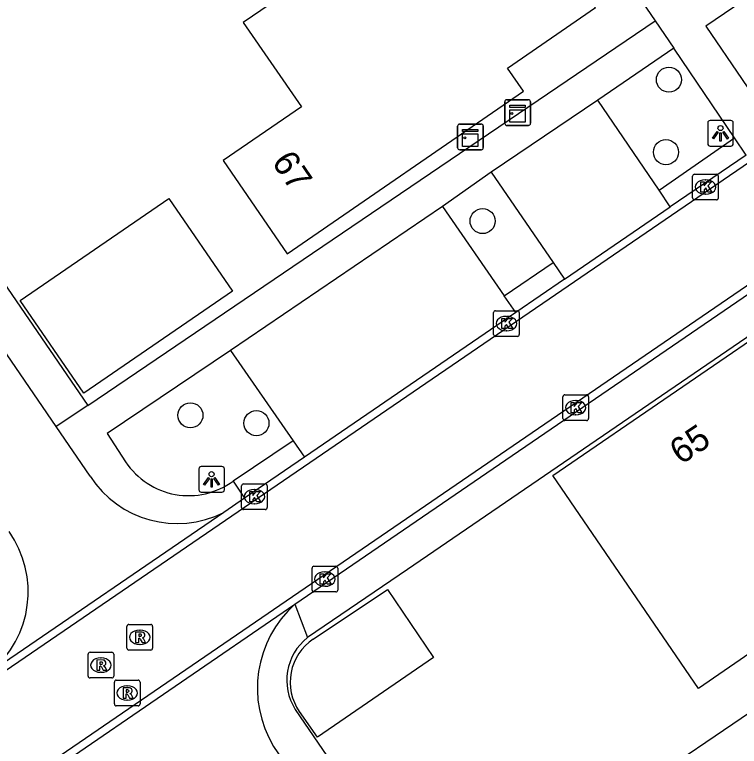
# Model space of a CAD drawing. Extents: x 155275 to 156263, y 382654 to 383635.
# Drawn here: x 155682.95 to 155711.19, y 383329.52 to 383358.02 of the extents above; entities that cross this region are included whole.
import ezdxf

# ---------------------------------------------------------------- set-up
doc = ezdxf.new("R2010")
doc.units = 0
for name, color, linetype in [('IMGEO_Boom', 7, 'Continuous'), ('IMGEO_Kast', 7, 'Continuous'), ('IMGEO_Kolk', 7, 'Continuous'), ('IMGEO_Lichtpunt', 7, 'Continuous'), ('IMGEO_Pand', 7, 'Continuous'), ('IMGEO_Pand_nummerreeks', 7, 'Continuous'), ('IMGEO_Parkeervlak_open', 7, 'Continuous'), ('IMGEO_Rijbaan_lokaal_gesloten', 7, 'Continuous'), ('IMGEO_Rijbaan_lokaal_open', 7, 'Continuous'), ('IMGEO_Rioolput', 7, 'Continuous'), ('IMGEO_Voetpad_open', 7, 'Continuous')]:
    doc.layers.add(name, color=color, linetype=linetype)

msp = doc.modelspace()

# ---------------------------------------------------------------- linework, layer by layer
at = {"layer": 'IMGEO_Boom'}
for centre in [(155708.447, 383355.49), (155708.333, 383352.667), (155701.186, 383349.982), (155689.797, 383342.417), (155692.37, 383342.11)]:
    msp.add_circle(centre, 0.489, dxfattribs=at)
at = {"layer": 'IMGEO_Kast'}
for p, q in [((155702.051, 383353.782), (155702.051, 383354.623)), ((155702.051, 383354.623), (155702.051, 383353.782)), ((155702.126, 383354.707), (155702.967, 383354.707)), ((155702.967, 383354.707), (155702.126, 383354.707)), ((155703.051, 383354.632), (155703.051, 383353.791)), ((155703.051, 383353.791), (155703.051, 383354.632)), ((155700.211, 383352.836), (155700.211, 383353.677)), ((155700.211, 383353.677), (155700.211, 383352.836)), ((155700.286, 383353.761), (155701.127, 383353.761)), ((155701.127, 383353.761), (155700.286, 383353.761)), ((155701.211, 383353.686), (155701.211, 383352.845)), ((155701.211, 383352.845), (155701.211, 383353.686)), ((155702.976, 383353.707), (155702.135, 383353.707)), ((155702.135, 383353.707), (155702.976, 383353.707)), ((155701.136, 383352.761), (155700.295, 383352.761)), ((155700.295, 383352.761), (155701.136, 383352.761))]:
    msp.add_line(p, q, dxfattribs=at)
for points in [[(155702.246, 383354.497), (155702.846, 383354.497), (155702.846, 383354.412), (155702.246, 383354.412), (155702.246, 383354.497)], [(155702.246, 383354.322), (155702.846, 383354.322), (155702.846, 383353.833), (155702.246, 383353.833), (155702.246, 383354.322)], [(155700.406, 383353.551), (155701.006, 383353.551), (155701.006, 383353.466), (155700.406, 383353.466), (155700.406, 383353.551)], [(155700.406, 383353.376), (155701.006, 383353.376), (155701.006, 383352.887), (155700.406, 383352.887), (155700.406, 383353.376)]]:
    msp.add_lwpolyline(points, dxfattribs=at)
for centre in [(155702.33, 383354.171), (155700.49, 383353.225)]:
    msp.add_circle(centre, 0.0377, dxfattribs=at)
for centre, start, end in [((155702.129, 383354.629), 92.4484, 184.2845), ((155702.129, 383354.629), 92.4484, 184.2845), ((155702.973, 383354.629), 2.4484, 94.2845), ((155702.973, 383354.629), 2.4484, 94.2845), ((155700.289, 383353.683), 92.4484, 184.2845), ((155700.289, 383353.683), 92.4484, 184.2845), ((155701.133, 383353.683), 2.4484, 94.2845), ((155701.133, 383353.683), 2.4484, 94.2845), ((155702.129, 383353.785), 182.4484, 274.2845), ((155702.129, 383353.785), 182.4484, 274.2845), ((155702.973, 383353.785), 272.4484, 4.2845), ((155702.973, 383353.785), 272.4484, 4.2845), ((155700.289, 383352.839), 182.4484, 274.2845), ((155700.289, 383352.839), 182.4484, 274.2845), ((155701.133, 383352.839), 272.4484, 4.2845), ((155701.133, 383352.839), 272.4484, 4.2845)]:
    msp.add_arc(centre, 0.0779, start, end, dxfattribs=at)
at = {"layer": 'IMGEO_Kolk'}
for p, q in [((155709.372, 383350.882), (155709.372, 383351.734)), ((155709.447, 383351.808), (155710.299, 383351.808)), ((155709.86, 383351.588), (155709.885, 383351.588)), ((155710.373, 383351.734), (155710.373, 383350.882)), ((155709.883, 383351.028), (155709.858, 383351.028)), ((155710.299, 383350.808), (155709.447, 383350.808)), ((155701.689, 383346.492), (155702.541, 383346.492)), ((155701.614, 383345.566), (155701.614, 383346.418)), ((155702.102, 383346.272), (155702.127, 383346.272)), ((155702.615, 383346.418), (155702.615, 383345.566)), ((155702.125, 383345.712), (155702.1, 383345.712)), ((155702.541, 383345.492), (155701.689, 383345.492)), ((155704.313, 383342.289), (155704.313, 383343.141)), ((155704.388, 383343.215), (155705.24, 383343.215)), ((155705.314, 383343.141), (155705.314, 383342.289)), ((155704.801, 383342.995), (155704.826, 383342.995)), ((155705.24, 383342.215), (155704.388, 383342.215)), ((155704.824, 383342.435), (155704.799, 383342.435)), ((155691.79, 383338.821), (155691.79, 383339.673)), ((155691.865, 383339.747), (155692.717, 383339.747)), ((155692.791, 383339.673), (155692.791, 383338.821)), ((155692.278, 383339.527), (155692.303, 383339.527)), ((155692.301, 383338.967), (155692.276, 383338.967)), ((155692.717, 383338.747), (155691.865, 383338.747)), ((155694.613, 383336.538), (155695.465, 383336.538)), ((155694.538, 383335.612), (155694.538, 383336.464)), ((155695.026, 383336.318), (155695.051, 383336.318)), ((155695.539, 383336.464), (155695.539, 383335.612)), ((155695.049, 383335.758), (155695.024, 383335.758)), ((155695.465, 383335.538), (155694.613, 383335.538))]:
    msp.add_line(p, q, dxfattribs=at)
for points in [[(155709.372, 383350.882), (155709.372, 383351.734)], [(155709.447, 383351.808), (155710.299, 383351.808)], [(155710.373, 383351.734), (155710.373, 383350.882)], [(155709.693, 383351.508), (155709.816, 383351.508), (155709.816, 383351.357), (155709.946, 383351.508), (155710.11, 383351.508), (155709.964, 383351.357), (155710.117, 383351.108), (155709.965, 383351.108), (155709.88, 383351.272), (155709.816, 383351.205), (155709.816, 383351.108), (155709.693, 383351.108), (155709.693, 383351.508)], [(155710.299, 383350.808), (155709.447, 383350.808)], [(155701.689, 383346.492), (155702.541, 383346.492)], [(155701.614, 383345.566), (155701.614, 383346.418)], [(155701.935, 383346.192), (155702.058, 383346.192), (155702.058, 383346.041), (155702.188, 383346.192), (155702.352, 383346.192), (155702.206, 383346.041), (155702.359, 383345.792), (155702.207, 383345.792), (155702.122, 383345.956), (155702.058, 383345.889), (155702.058, 383345.792), (155701.935, 383345.792), (155701.935, 383346.192)], [(155702.615, 383346.418), (155702.615, 383345.566)], [(155702.541, 383345.492), (155701.689, 383345.492)], [(155704.313, 383342.289), (155704.313, 383343.141)], [(155704.388, 383343.215), (155705.24, 383343.215)], [(155705.314, 383343.141), (155705.314, 383342.289)], [(155704.634, 383342.915), (155704.757, 383342.915), (155704.757, 383342.764), (155704.887, 383342.915), (155705.051, 383342.915), (155704.905, 383342.764), (155705.058, 383342.515), (155704.906, 383342.515), (155704.821, 383342.679), (155704.757, 383342.612), (155704.757, 383342.515), (155704.634, 383342.515), (155704.634, 383342.915)], [(155705.24, 383342.215), (155704.388, 383342.215)], [(155691.79, 383338.821), (155691.79, 383339.673)], [(155691.865, 383339.747), (155692.717, 383339.747)], [(155692.791, 383339.673), (155692.791, 383338.821)], [(155692.111, 383339.447), (155692.234, 383339.447), (155692.234, 383339.296), (155692.364, 383339.447), (155692.528, 383339.447), (155692.382, 383339.296), (155692.535, 383339.047), (155692.383, 383339.047), (155692.298, 383339.211), (155692.234, 383339.144), (155692.234, 383339.047), (155692.111, 383339.047), (155692.111, 383339.447)], [(155692.717, 383338.747), (155691.865, 383338.747)], [(155694.613, 383336.538), (155695.465, 383336.538)], [(155694.538, 383335.612), (155694.538, 383336.464)], [(155694.859, 383336.238), (155694.982, 383336.238), (155694.982, 383336.087), (155695.112, 383336.238), (155695.276, 383336.238), (155695.13, 383336.087), (155695.283, 383335.838), (155695.131, 383335.838), (155695.046, 383336.002), (155694.982, 383335.935), (155694.982, 383335.838), (155694.859, 383335.838), (155694.859, 383336.238)], [(155695.539, 383336.464), (155695.539, 383335.612)], [(155695.465, 383335.538), (155694.613, 383335.538)]]:
    msp.add_lwpolyline(points, dxfattribs=at)
for centre, start, end in [((155709.449, 383351.732), 91.552, 178.448), ((155709.449, 383351.732), 91.552, 178.448), ((155710.297, 383351.732), 1.552, 88.448), ((155710.297, 383351.732), 1.552, 88.448), ((155709.449, 383350.884), 181.552, 268.448), ((155709.449, 383350.884), 181.552, 268.448), ((155710.297, 383350.884), 271.552, 358.448), ((155710.297, 383350.884), 271.552, 358.448), ((155701.691, 383346.416), 91.552, 178.448), ((155701.691, 383346.416), 91.552, 178.448), ((155702.539, 383346.416), 1.552, 88.448), ((155702.539, 383346.416), 1.552, 88.448), ((155701.691, 383345.568), 181.552, 268.448), ((155701.691, 383345.568), 181.552, 268.448), ((155702.539, 383345.568), 271.552, 358.448), ((155702.539, 383345.568), 271.552, 358.448), ((155704.39, 383343.139), 91.552, 178.448), ((155704.39, 383343.139), 91.552, 178.448), ((155705.238, 383343.139), 1.552, 88.448), ((155705.238, 383343.139), 1.552, 88.448), ((155704.39, 383342.291), 181.552, 268.448), ((155704.39, 383342.291), 181.552, 268.448), ((155705.238, 383342.291), 271.552, 358.448), ((155705.238, 383342.291), 271.552, 358.448), ((155691.867, 383339.671), 91.552, 178.448), ((155691.867, 383339.671), 91.552, 178.448), ((155692.715, 383339.671), 1.552, 88.448), ((155692.715, 383339.671), 1.552, 88.448), ((155691.867, 383338.823), 181.552, 268.448), ((155691.867, 383338.823), 181.552, 268.448), ((155692.715, 383338.823), 271.552, 358.448), ((155692.715, 383338.823), 271.552, 358.448), ((155694.615, 383336.462), 91.552, 178.448), ((155694.615, 383336.462), 91.552, 178.448), ((155695.463, 383336.462), 1.552, 88.448), ((155695.463, 383336.462), 1.552, 88.448), ((155694.615, 383335.614), 181.552, 268.448), ((155694.615, 383335.614), 181.552, 268.448), ((155695.463, 383335.614), 271.552, 358.448), ((155695.463, 383335.614), 271.552, 358.448)]:
    msp.add_arc(centre, 0.0765, start, end, dxfattribs=at)
for centre, major_axis, ratio, start_param, end_param in [((155709.859, 383351.308), (-0.387, 0.002), 0.722429, 4.712389, 7.853982), ((155709.884, 383351.308), (-0.39, 0.002), 0.717154, 1.570796, 4.712389), ((155702.101, 383345.992), (-0.387, 0.002), 0.722429, 4.712389, 7.853982), ((155702.126, 383345.992), (-0.39, 0.002), 0.717154, 1.570796, 4.712389), ((155704.8, 383342.715), (-0.387, 0.002), 0.722429, 4.712389, 7.853982), ((155704.825, 383342.715), (-0.39, 0.002), 0.717154, 1.570796, 4.712389), ((155692.277, 383339.247), (-0.387, 0.002), 0.722429, 4.712389, 7.853982), ((155692.302, 383339.247), (-0.39, 0.002), 0.717154, 1.570796, 4.712389), ((155695.025, 383336.038), (-0.387, 0.002), 0.722429, 4.712389, 7.853982), ((155695.05, 383336.038), (-0.39, 0.002), 0.717154, 1.570796, 4.712389)]:
    msp.add_ellipse(centre, major_axis=major_axis, ratio=ratio, start_param=start_param, end_param=end_param, dxfattribs=at)
at = {"layer": 'IMGEO_Lichtpunt'}
for p, q in [((155710.862, 383353.901), (155710.054, 383353.901)), ((155710.862, 383353.901), (155710.054, 383353.901)), ((155709.96, 383353.806), (155709.96, 383352.999)), ((155709.96, 383353.806), (155709.96, 383352.999)), ((155710.956, 383352.999), (155710.956, 383353.806)), ((155710.956, 383352.999), (155710.956, 383353.806)), ((155710.054, 383352.905), (155710.862, 383352.905)), ((155710.054, 383352.905), (155710.862, 383352.905)), ((155690.125, 383340.326), (155690.125, 383339.519)), ((155690.125, 383340.326), (155690.125, 383339.519)), ((155691.027, 383340.421), (155690.219, 383340.421)), ((155691.027, 383340.421), (155690.219, 383340.421)), ((155691.121, 383339.519), (155691.121, 383340.326)), ((155691.121, 383339.519), (155691.121, 383340.326)), ((155690.219, 383339.425), (155691.027, 383339.425)), ((155690.219, 383339.425), (155691.027, 383339.425))]:
    msp.add_line(p, q, dxfattribs=at)
for points in [[(155710.334, 383353.47), (155710.373, 383353.442), (155710.185, 383353.18), (155710.147, 383353.207), (155710.334, 383353.47)], [(155710.436, 383353.422), (155710.483, 383353.422), (155710.483, 383353.1), (155710.436, 383353.1), (155710.436, 383353.422)], [(155710.546, 383353.442), (155710.584, 383353.469), (155710.771, 383353.207), (155710.732, 383353.179), (155710.546, 383353.442)], [(155690.499, 383339.99), (155690.538, 383339.962), (155690.35, 383339.7), (155690.312, 383339.727), (155690.499, 383339.99)], [(155690.601, 383339.942), (155690.648, 383339.942), (155690.648, 383339.62), (155690.601, 383339.62), (155690.601, 383339.942)], [(155690.711, 383339.962), (155690.749, 383339.989), (155690.936, 383339.727), (155690.897, 383339.699), (155690.711, 383339.962)]]:
    msp.add_lwpolyline(points, dxfattribs=at)
for centre in [(155710.459, 383353.604), (155690.624, 383340.124)]:
    msp.add_circle(centre, 0.0994, dxfattribs=at)
for centre, start, end in [((155710.054, 383353.806), 90, 180), ((155710.054, 383353.806), 90, 180), ((155710.862, 383353.806), 0, 90), ((155710.862, 383353.806), 0, 90), ((155710.054, 383352.999), 180, 270), ((155710.054, 383352.999), 180, 270), ((155710.862, 383352.999), 270, 0), ((155710.862, 383352.999), 270, 360), ((155690.219, 383340.326), 90, 180), ((155690.219, 383340.326), 90, 180), ((155691.027, 383340.326), 0, 90), ((155691.027, 383340.326), 0, 90), ((155690.219, 383339.519), 180, 270), ((155690.219, 383339.519), 180, 270), ((155691.027, 383339.519), 270, 0), ((155691.027, 383339.519), 270, 360)]:
    msp.add_arc(centre, 0.0946, start, end, dxfattribs=at)
at = {"layer": 'IMGEO_Pand'}
for points in [[(155701.527, 383364.294), (155691.858, 383357.712), (155694.125, 383354.435), (155691.075, 383352.342), (155693.566, 383348.712), (155702.775, 383355.037), (155702.158, 383355.941), (155705.591, 383358.305), (155701.527, 383364.294)], [(155688.953, 383350.864), (155691.436, 383347.249), (155685.648, 383343.273), (155683.165, 383346.888), (155688.953, 383350.864)], [(155712.69, 383336.769), (155714.016, 383334.808), (155709.604, 383331.778), (155703.922, 383340.076), (155713.558, 383346.665), (155717.883, 383340.315), (155712.69, 383336.769)], [(155694.587, 383333.694), (155697.477, 383335.633), (155699.272, 383332.982), (155694.749, 383329.883)], [(155725.912, 383328.554), (155721.583, 383334.859), (155716.984, 383331.725), (155717.164, 383331.46), (155715.163, 383330.089), (155713.691, 383332.255), (155705.396, 383326.616), (155703.742, 383325.492), (155705.288, 383323.217), (155706.97, 383324.31), (155707.84, 383323.036), (155712.565, 383326.27), (155715.271, 383322.292), (155718.544, 383324.516), (155718.994, 383323.854), (155725.912, 383328.554)], [(155694.749, 383329.883), (155694.043, 383330.876)]]:
    msp.add_lwpolyline(points, dxfattribs=at)
msp.add_arc((155695.693, 383332.019), 2.008, 123.4462, 214.7013, dxfattribs=at)
at = {"layer": 'IMGEO_Parkeervlak_open'}
for points in [[(155708.061, 383351.183), (155705.676, 383354.691)], [(155701.519, 383351.894), (155703.937, 383348.365)], [(155699.624, 383350.551), (155702.029, 383347.077)], [(155691.357, 383344.944), (155693.799, 383341.42)]]:
    msp.add_lwpolyline(points, dxfattribs=at)
at = {"layer": 'IMGEO_Rijbaan_lokaal_gesloten'}
for points in [[(155779.897, 383398.895), (155721.169, 383358.828), (155661.404, 383317.986), (155661.244, 383318.235)], [(155782.106, 383395.69), (155715.377, 383350.126), (155663.845, 383314.887), (155664.009, 383314.637)], [(155693.872, 383335.059), (155715.33, 383349.733), (155745.158, 383370.123)], [(155711.461, 383352.556), (155708.502, 383350.534)], [(155704.381, 383347.717), (155708.502, 383350.534)], [(155704.381, 383347.717), (155702.484, 383346.42)], [(155702.484, 383346.42), (155694.239, 383340.786)], [(155694.239, 383340.786), (155691.911, 383339.195)], [(155691.911, 383339.195), (155691.095, 383338.637)], [(155691.095, 383338.637), (155682.011, 383332.429)], [(155684.541, 383328.678), (155693.872, 383335.059)]]:
    msp.add_lwpolyline(points, dxfattribs=at)
at = {"layer": 'IMGEO_Rijbaan_lokaal_open'}
for points in [[(155684.569, 383341.975), (155633.677, 383416.365)], [(155685.887, 383340.048), (155684.569, 383341.975)], [(155693.039, 383329.522), (155732.407, 383271.977), (155729.272, 383269.785), (155689.962, 383327.416)]]:
    msp.add_lwpolyline(points, dxfattribs=at)
for centre, radius, start, end in [((155689.276, 383342.241), 4.037, 212.9045, 296.7771), ((155679.43, 383335.543), 4.045, 309.654, 35.4195), ((155696.778, 383331.791), 4.373, 131.6399, 211.249)]:
    msp.add_arc(centre, radius, start, end, dxfattribs=at)
at = {"layer": 'IMGEO_Rioolput'}
for p, q in [((155687.323, 383333.345), (155687.323, 383334.197)), ((155687.398, 383334.271), (155688.25, 383334.271)), ((155688.324, 383334.197), (155688.324, 383333.345)), ((155687.811, 383334.051), (155687.836, 383334.051)), ((155687.834, 383333.491), (155687.809, 383333.491)), ((155685.809, 383332.261), (155685.809, 383333.113)), ((155685.884, 383333.187), (155686.736, 383333.187)), ((155686.81, 383333.113), (155686.81, 383332.261)), ((155688.25, 383333.271), (155687.398, 383333.271)), ((155686.297, 383332.967), (155686.322, 383332.967)), ((155686.32, 383332.407), (155686.295, 383332.407)), ((155686.736, 383332.187), (155685.884, 383332.187)), ((155686.833, 383331.174), (155686.833, 383332.026)), ((155686.908, 383332.1), (155687.76, 383332.1)), ((155687.834, 383332.026), (155687.834, 383331.174)), ((155687.321, 383331.88), (155687.346, 383331.88)), ((155687.76, 383331.1), (155686.908, 383331.1)), ((155687.344, 383331.32), (155687.319, 383331.32))]:
    msp.add_line(p, q, dxfattribs=at)
for points in [[(155687.323, 383333.345), (155687.323, 383334.197)], [(155687.398, 383334.271), (155688.25, 383334.271)], [(155688.324, 383334.197), (155688.324, 383333.345)], [(155687.912, 383333.969), (155687.66, 383333.971), (155687.66, 383333.571)], [(155687.66, 383333.571), (155687.784, 383333.571), (155687.784, 383333.733), (155687.795, 383333.733)], [(155687.838, 383333.89), (155687.784, 383333.89), (155687.784, 383333.809)], [(155687.784, 383333.809), (155687.836, 383333.809)], [(155687.842, 383333.704), (155687.913, 383333.571), (155688.053, 383333.571), (155687.988, 383333.697)], [(155685.809, 383332.261), (155685.809, 383333.113)], [(155685.884, 383333.187), (155686.736, 383333.187)], [(155686.81, 383333.113), (155686.81, 383332.261)], [(155688.25, 383333.271), (155687.398, 383333.271)], [(155686.398, 383332.885), (155686.146, 383332.887), (155686.146, 383332.487)], [(155686.324, 383332.806), (155686.27, 383332.806), (155686.27, 383332.725)], [(155686.146, 383332.487), (155686.27, 383332.487), (155686.27, 383332.649), (155686.281, 383332.649)], [(155686.27, 383332.725), (155686.322, 383332.725)], [(155686.328, 383332.62), (155686.399, 383332.487), (155686.539, 383332.487), (155686.474, 383332.613)], [(155686.736, 383332.187), (155685.884, 383332.187)], [(155686.833, 383331.174), (155686.833, 383332.026)], [(155686.908, 383332.1), (155687.76, 383332.1)], [(155687.834, 383332.026), (155687.834, 383331.174)], [(155687.422, 383331.798), (155687.17, 383331.8), (155687.17, 383331.4)], [(155687.348, 383331.719), (155687.294, 383331.719), (155687.294, 383331.638)], [(155687.294, 383331.638), (155687.346, 383331.638)], [(155687.17, 383331.4), (155687.294, 383331.4), (155687.294, 383331.562), (155687.305, 383331.562)], [(155687.352, 383331.533), (155687.423, 383331.4), (155687.563, 383331.4), (155687.498, 383331.526)], [(155687.76, 383331.1), (155686.908, 383331.1)]]:
    msp.add_lwpolyline(points, dxfattribs=at)
for centre, radius, start, end in [((155687.4, 383334.195), 0.0765, 91.552, 178.448), ((155687.4, 383334.195), 0.0765, 91.552, 178.448), ((155688.248, 383334.195), 0.0765, 1.552, 88.448), ((155688.248, 383334.195), 0.0765, 1.552, 88.448), ((155687.911, 383333.859), 0.109, 350.3612, 89.416), ((155687.794, 383333.68), 0.0533, 26.0293, 88.6989), ((155687.82, 383333.998), 0.19, 274.7715, 282.9687), ((155687.844, 383333.794), 0.0964, 77.0061, 93.1865), ((155687.858, 383333.851), 0.0378, 276.6634, 79.6772), ((155687.909, 383333.859), 0.112, 277.5842, 350.9817), ((155687.893, 383333.644), 0.108, 29.5134, 73.7905), ((155687.4, 383333.347), 0.0765, 181.552, 268.448), ((155687.4, 383333.347), 0.0765, 181.552, 268.448), ((155688.248, 383333.347), 0.0765, 271.552, 358.448), ((155688.248, 383333.347), 0.0765, 271.552, 358.448), ((155685.886, 383333.111), 0.0765, 91.552, 178.448), ((155685.886, 383333.111), 0.0765, 91.552, 178.448), ((155686.734, 383333.111), 0.0765, 1.552, 88.448), ((155686.734, 383333.111), 0.0765, 1.552, 88.448), ((155686.33, 383332.71), 0.0964, 77.0061, 93.1865), ((155686.344, 383332.767), 0.0378, 276.6634, 79.6772), ((155686.397, 383332.775), 0.109, 350.3612, 89.416), ((155686.28, 383332.596), 0.0533, 26.0293, 88.6989), ((155686.306, 383332.914), 0.19, 274.7715, 282.9687), ((155686.395, 383332.775), 0.112, 277.5842, 350.9817), ((155686.379, 383332.56), 0.108, 29.5134, 73.7905), ((155685.886, 383332.263), 0.0765, 181.552, 268.448), ((155685.886, 383332.263), 0.0765, 181.552, 268.448), ((155686.734, 383332.263), 0.0765, 271.552, 358.448), ((155686.734, 383332.263), 0.0765, 271.552, 358.448), ((155686.91, 383332.024), 0.0765, 91.552, 178.448), ((155686.91, 383332.024), 0.0765, 91.552, 178.448), ((155687.758, 383332.024), 0.0765, 1.552, 88.448), ((155687.758, 383332.024), 0.0765, 1.552, 88.448), ((155687.33, 383331.827), 0.19, 274.7715, 282.9687), ((155687.354, 383331.623), 0.0964, 77.0061, 93.1865), ((155687.368, 383331.68), 0.0378, 276.6634, 79.6772), ((155687.421, 383331.688), 0.109, 350.3612, 89.416), ((155687.419, 383331.688), 0.112, 277.5842, 350.9817), ((155687.304, 383331.509), 0.0533, 26.0293, 88.6989), ((155687.403, 383331.473), 0.108, 29.5134, 73.7905), ((155686.91, 383331.176), 0.0765, 181.552, 268.448), ((155686.91, 383331.176), 0.0765, 181.552, 268.448), ((155687.758, 383331.176), 0.0765, 271.552, 358.448), ((155687.758, 383331.176), 0.0765, 271.552, 358.448)]:
    msp.add_arc(centre, radius, start, end, dxfattribs=at)
for centre, major_axis, ratio, start_param, end_param in [((155687.81, 383333.771), (-0.387, 0.002), 0.722429, 4.712389, 7.853982), ((155687.835, 383333.771), (-0.39, 0.002), 0.717154, 1.570796, 4.712389), ((155686.296, 383332.687), (-0.387, 0.002), 0.722429, 4.712389, 7.853982), ((155686.321, 383332.687), (-0.39, 0.002), 0.717154, 1.570796, 4.712389), ((155687.32, 383331.6), (-0.387, 0.002), 0.722429, 4.712389, 7.853982), ((155687.345, 383331.6), (-0.39, 0.002), 0.717154, 1.570796, 4.712389)]:
    msp.add_ellipse(centre, major_axis=major_axis, ratio=ratio, start_param=start_param, end_param=end_param, dxfattribs=at)
at = {"layer": 'IMGEO_Voetpad_open'}
for points in [[(155657.022, 383432.185), (155657.299, 383431.777), (155706.87, 383359.32), (155707.917, 383357.778)], [(155634.905, 383417.186), (155657.35, 383384.321), (155685.798, 383342.799)], [(155720.795, 383358.936), (155717.961, 383363.071), (155709.882, 383357.573), (155712.721, 383353.417)], [(155685.798, 383342.799), (155707.917, 383357.778)], [(155707.917, 383357.778), (155708.636, 383356.718)], [(155708.636, 383356.718), (155705.676, 383354.691)], [(155711.009, 383353.222), (155708.663, 383356.678), (155708.636, 383356.718)], [(155705.676, 383354.691), (155701.519, 383351.894)], [(155708.061, 383351.183), (155711.009, 383353.222)], [(155711.461, 383352.556), (155711.009, 383353.222)], [(155701.519, 383351.894), (155699.624, 383350.551)], [(155708.502, 383350.534), (155708.061, 383351.183)], [(155699.624, 383350.551), (155691.357, 383344.944)], [(155702.029, 383347.077), (155703.937, 383348.365)], [(155703.937, 383348.365), (155704.381, 383347.717)], [(155714.768, 383347.689), (155698.263, 383336.406), (155694.36, 383333.757)], [(155702.484, 383346.42), (155702.029, 383347.077)], [(155691.357, 383344.944), (155686.548, 383341.702), (155687.272, 383340.604)], [(155685.798, 383342.799), (155684.569, 383341.975)], [(155693.799, 383341.42), (155691.465, 383339.856)], [(155693.799, 383341.42), (155694.239, 383340.786)], [(155691.465, 383339.856), (155691.911, 383339.195)], [(155693.872, 383335.059), (155694.36, 383333.757)], [(155693.884, 383330.96), (155734.469, 383271.59), (155728.87, 383267.725), (155692.93, 383320.467), (155688.369, 383327.082)]]:
    msp.add_lwpolyline(points, dxfattribs=at)
for centre, radius, start, end in [((155689.726, 383342.235), 2.947, 213.6059, 306.1646), ((155695.67, 383332.095), 2.116, 128.2453, 212.4383)]:
    msp.add_arc(centre, radius, start, end, dxfattribs=at)

# ---------------------------------------------------------------- texts
at = {"layer": 'IMGEO_Pand_nummerreeks'}
for s, rotation, p in [('67', 304.2627, (155692.94, 383352.28)), ('65', 34.1655, (155708.918, 383340.467))]:
    msp.add_text(s, height=1, rotation=rotation, dxfattribs=at).set_placement(p)

doc.saveas('drawing.dxf')
